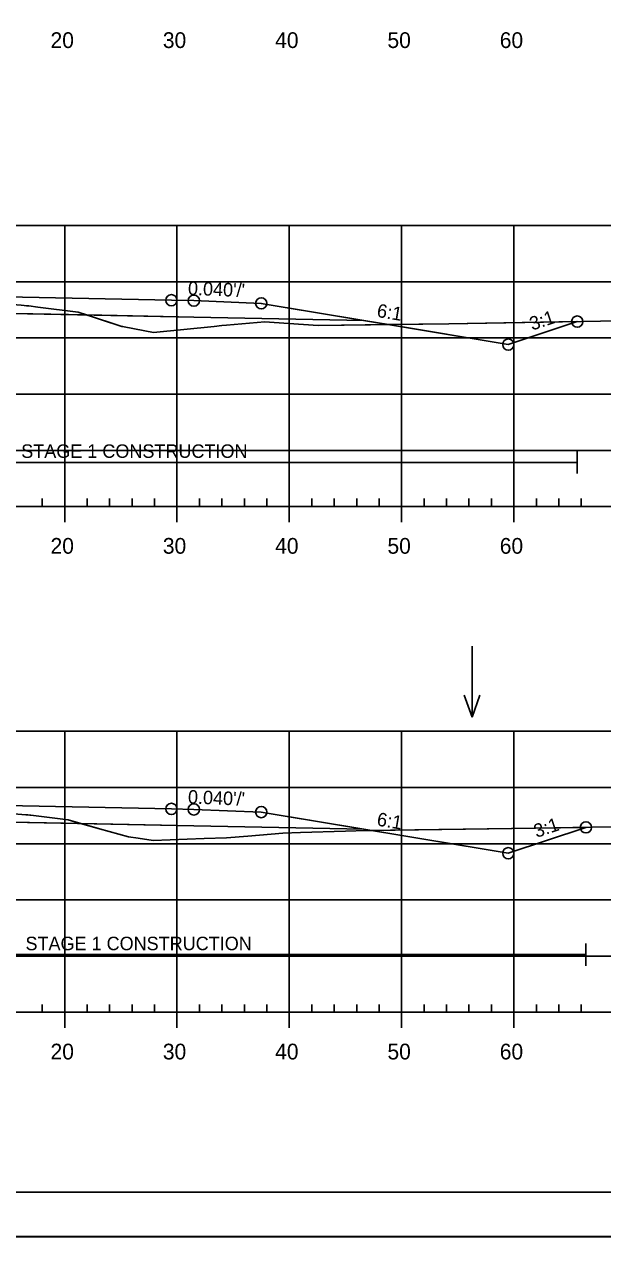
# Model space of a CAD drawing. Extents: x 1365647 to 1367999, y 387113 to 400173.
# Drawn here: x 1365910.5 to 1365962, y 393986.2 to 394094.1 of the extents above; entities that cross this region are included whole.
import ezdxf

# ---------------------------------------------------------------- set-up
doc = ezdxf.new("R2010")
doc.units = 0
for name, color, linetype in [('R_Alt Surface', 7, 'Continuous'), ('R_Axis', 7, 'Continuous'), ('R_Axis Annot', 7, 'Continuous'), ('R_Border', 7, 'Continuous'), ('R_Contours', 7, 'Continuous'), ('R_Exist Surface', 7, 'Continuous'), ('R_Fin Surface', 7, 'Continuous'), ('R_Fin Surface Annot', 7, 'Continuous'), ('R_Grid', 7, 'Continuous'), ('R_No Plot', 7, 'Continuous'), ('R_Proposed Const Limits', 7, 'Continuous'), ('R_Water', 7, 'Continuous'), ('R_Water Annot', 7, 'Continuous')]:
    doc.layers.add(name, color=color, linetype=linetype)

msp = doc.modelspace()

# ---------------------------------------------------------------- linework, layer by layer
at = {"layer": 'R_Alt Surface'}
for points in [[(1365847.47, 394067.75), (1365862.59, 394068.05), (1365881.2, 394068.42), (1365881.2, 394069.71), (1365894.09, 394069.97), (1365904.83, 394069.76), (1365904.83, 394068.47), (1365925.59, 394068.05), (1365940.72, 394067.75)], [(1365847.47, 394022.48), (1365862.59, 394022.79), (1365881.21, 394023.16), (1365881.21, 394024.45), (1365894.09, 394024.7), (1365904.84, 394024.49), (1365904.84, 394023.2), (1365925.59, 394022.79), (1365940.72, 394022.48)]]:
    msp.add_lwpolyline(points, dxfattribs=at)
at = {"layer": 'R_Axis'}
for p, q in [((1365912.09, 394051.19), (1365912.09, 394051.89)), ((1365916.09, 394051.19), (1365916.09, 394051.89)), ((1365918.09, 394051.19), (1365918.09, 394051.89)), ((1365920.09, 394051.19), (1365920.09, 394051.89)), ((1365922.09, 394051.19), (1365922.09, 394051.89)), ((1365926.09, 394051.19), (1365926.09, 394051.89)), ((1365928.09, 394051.19), (1365928.09, 394051.89)), ((1365930.09, 394051.19), (1365930.09, 394051.89)), ((1365932.09, 394051.19), (1365932.09, 394051.89)), ((1365936.09, 394051.19), (1365936.09, 394051.89)), ((1365938.09, 394051.19), (1365938.09, 394051.89)), ((1365940.09, 394051.19), (1365940.09, 394051.89)), ((1365942.09, 394051.19), (1365942.09, 394051.89)), ((1365946.09, 394051.19), (1365946.09, 394051.89)), ((1365948.09, 394051.19), (1365948.09, 394051.89)), ((1365950.09, 394051.19), (1365950.09, 394051.89)), ((1365952.09, 394051.19), (1365952.09, 394051.89)), ((1365956.09, 394051.19), (1365956.09, 394051.89)), ((1365958.09, 394051.19), (1365958.09, 394051.89)), ((1365960.09, 394051.19), (1365960.09, 394051.89)), ((1365749.09, 394051.19), (1366039.09, 394051.19)), ((1365914.09, 394049.79), (1365914.09, 394051.19)), ((1365924.09, 394049.79), (1365924.09, 394051.19)), ((1365934.09, 394049.79), (1365934.09, 394051.19)), ((1365944.09, 394049.79), (1365944.09, 394051.19)), ((1365954.09, 394049.79), (1365954.09, 394051.19)), ((1365749.09, 394006.19), (1366039.09, 394006.19)), ((1365912.09, 394006.19), (1365912.09, 394006.89)), ((1365914.09, 394004.79), (1365914.09, 394006.19)), ((1365916.09, 394006.19), (1365916.09, 394006.89)), ((1365918.09, 394006.19), (1365918.09, 394006.89)), ((1365920.09, 394006.19), (1365920.09, 394006.89)), ((1365922.09, 394006.19), (1365922.09, 394006.89)), ((1365924.09, 394004.79), (1365924.09, 394006.19)), ((1365926.09, 394006.19), (1365926.09, 394006.89)), ((1365928.09, 394006.19), (1365928.09, 394006.89)), ((1365930.09, 394006.19), (1365930.09, 394006.89)), ((1365932.09, 394006.19), (1365932.09, 394006.89)), ((1365934.09, 394004.79), (1365934.09, 394006.19)), ((1365936.09, 394006.19), (1365936.09, 394006.89)), ((1365938.09, 394006.19), (1365938.09, 394006.89)), ((1365940.09, 394006.19), (1365940.09, 394006.89)), ((1365942.09, 394006.19), (1365942.09, 394006.89)), ((1365944.09, 394004.79), (1365944.09, 394006.19)), ((1365946.09, 394006.19), (1365946.09, 394006.89)), ((1365948.09, 394006.19), (1365948.09, 394006.89)), ((1365950.09, 394006.19), (1365950.09, 394006.89)), ((1365952.09, 394006.19), (1365952.09, 394006.89)), ((1365954.09, 394004.79), (1365954.09, 394006.19)), ((1365956.09, 394006.19), (1365956.09, 394006.89)), ((1365958.09, 394006.19), (1365958.09, 394006.89)), ((1365960.09, 394006.19), (1365960.09, 394006.89))]:
    msp.add_line(p, q, dxfattribs=at)
at = {"layer": 'R_Border'}
msp.add_line((1366052.27, 393990.19), (1365736.09, 393990.19), dxfattribs=at)
at = {"layer": 'R_Contours'}
for points in [[(1365904.83, 394069.53), (1365910.23, 394069.1), (1365910.49, 394069.07), (1365910.69, 394069.06), (1365910.8, 394069.06), (1365910.89, 394069.04), (1365911.7, 394068.94), (1365915.28, 394068.49), (1365916.03, 394068.24), (1365904.83, 394068.47)], [(1365916.03, 394068.24), (1365919.18, 394067.22), (1365919.24, 394067.21), (1365919.27, 394067.2), (1365919.38, 394067.18), (1365922.01, 394066.68), (1365927.39, 394067.22), (1365928.08, 394067.29), (1365928.49, 394067.32), (1365931.91, 394067.62), (1365932.75, 394067.56), (1365936.67, 394067.31), (1365942.91, 394067.38), (1365940.72, 394067.75), (1365925.59, 394068.05)], [(1365942.91, 394067.38), (1365948.31, 394067.45), (1365959.73, 394067.65), (1365953.59, 394065.6)], [(1365904.84, 394024.24), (1365906.62, 394024.09), (1365910.64, 394023.77), (1365910.8, 394023.76), (1365910.98, 394023.74), (1365911.09, 394023.73), (1365911.56, 394023.66), (1365914.4, 394023.3), (1365915.49, 394022.99), (1365904.84, 394023.2)], [(1365915.49, 394022.99), (1365917.2, 394022.5), (1365919.77, 394021.8), (1365920.63, 394021.69), (1365921.97, 394021.48), (1365926.51, 394021.65), (1365928.5, 394021.71), (1365930.41, 394021.87), (1365933.52, 394022.13), (1365935.08, 394022.17), (1365939.09, 394022.31), (1365940.95, 394022.36), (1365941.44, 394022.36), (1365940.72, 394022.48), (1365925.59, 394022.79)], [(1365941.44, 394022.36), (1365956.01, 394022.56), (1365960.5, 394022.64), (1365953.59, 394020.34)]]:
    msp.add_lwpolyline(points, close=True, dxfattribs=at)
at = {"layer": 'R_Exist Surface'}
for points in [[(1365910.23, 394069.1), (1365910.49, 394069.07), (1365910.69, 394069.06), (1365910.8, 394069.06), (1365910.89, 394069.04), (1365911.7, 394068.94), (1365915.28, 394068.49), (1365919.18, 394067.22), (1365919.24, 394067.21), (1365919.27, 394067.2), (1365919.38, 394067.18), (1365922.01, 394066.68), (1365927.39, 394067.22), (1365928.08, 394067.29), (1365928.49, 394067.32), (1365931.91, 394067.62), (1365932.75, 394067.56), (1365936.67, 394067.31), (1365948.31, 394067.45), (1365965.18, 394067.75)], [(1365906.62, 394024.09), (1365910.64, 394023.77), (1365910.8, 394023.76), (1365910.98, 394023.74), (1365911.09, 394023.73), (1365911.56, 394023.66), (1365914.4, 394023.3), (1365917.2, 394022.5), (1365919.77, 394021.8), (1365920.63, 394021.69), (1365921.97, 394021.48), (1365926.51, 394021.65), (1365928.5, 394021.71), (1365930.41, 394021.87), (1365933.52, 394022.13), (1365935.08, 394022.17), (1365939.09, 394022.31), (1365940.95, 394022.36), (1365956.01, 394022.56), (1365961.01, 394022.65), (1365966.34, 394022.69)]]:
    msp.add_lwpolyline(points, dxfattribs=at)
at = {"layer": 'R_Fin Surface'}
for points in [[(1365832.69, 394066.24), (1365834.59, 394065.6), (1365852.3, 394068.55), (1365856.59, 394069.27), (1365862.59, 394069.51), (1365864.59, 394069.55), (1365894.09, 394070.14), (1365923.59, 394069.55), (1365925.59, 394069.51), (1365931.59, 394069.27), (1365935.89, 394068.55), (1365953.59, 394065.6), (1365959.73, 394067.65)], [(1365832.69, 394066.24), (1365834.59, 394065.6), (1365847.47, 394067.75), (1365856.59, 394069.27), (1365862.59, 394069.51), (1365864.59, 394069.55), (1365894.09, 394070.14), (1365923.59, 394069.55), (1365925.59, 394069.51), (1365931.59, 394069.27), (1365940.72, 394067.75), (1365953.59, 394065.6), (1365959.73, 394067.65)], [(1365856.59, 394069.27), (1365862.59, 394069.51), (1365864.59, 394069.55), (1365894.09, 394070.14), (1365923.59, 394069.55), (1365925.59, 394069.51), (1365931.59, 394069.27)], [(1365831.53, 394021.36), (1365834.59, 394020.34), (1365852.3, 394023.29), (1365856.59, 394024), (1365862.59, 394024.24), (1365864.59, 394024.28), (1365894.09, 394024.87), (1365923.59, 394024.28), (1365925.59, 394024.24), (1365931.59, 394024), (1365935.89, 394023.29), (1365953.59, 394020.34), (1365960.5, 394022.64)], [(1365831.53, 394021.36), (1365834.59, 394020.34), (1365847.47, 394022.48), (1365856.59, 394024), (1365862.59, 394024.24), (1365864.59, 394024.28), (1365894.09, 394024.87), (1365923.59, 394024.28), (1365925.59, 394024.24), (1365931.59, 394024), (1365940.72, 394022.48), (1365953.59, 394020.34), (1365960.5, 394022.64)], [(1365856.59, 394024), (1365862.59, 394024.24), (1365864.59, 394024.28), (1365894.09, 394024.87), (1365923.59, 394024.28), (1365925.59, 394024.24), (1365931.59, 394024)]]:
    msp.add_lwpolyline(points, dxfattribs=at)
at = {"layer": 'R_Grid'}
for p, q in [((1365749.09, 394076.19), (1366039.09, 394076.19)), ((1365914.09, 394051.19), (1365914.09, 394076.19)), ((1365924.09, 394051.19), (1365924.09, 394076.19)), ((1365934.09, 394051.19), (1365934.09, 394076.19)), ((1365944.09, 394051.19), (1365944.09, 394076.19)), ((1365954.09, 394051.19), (1365954.09, 394076.19)), ((1365749.09, 394071.19), (1366039.09, 394071.19)), ((1365749.09, 394066.19), (1366039.09, 394066.19)), ((1365749.09, 394061.19), (1366039.09, 394061.19)), ((1365749.09, 394056.19), (1366039.09, 394056.19)), ((1365749.09, 394051.19), (1366039.09, 394051.19)), ((1365749.09, 394031.19), (1366039.09, 394031.19)), ((1365914.09, 394006.19), (1365914.09, 394031.19)), ((1365924.09, 394006.19), (1365924.09, 394031.19)), ((1365934.09, 394006.19), (1365934.09, 394031.19)), ((1365944.09, 394006.19), (1365944.09, 394031.19)), ((1365954.09, 394006.19), (1365954.09, 394031.19)), ((1365749.09, 394026.19), (1366039.09, 394026.19)), ((1365749.09, 394021.19), (1366039.09, 394021.19)), ((1365749.09, 394016.19), (1366039.09, 394016.19)), ((1365749.09, 394011.19), (1366039.09, 394011.19)), ((1365749.09, 394006.19), (1366039.09, 394006.19))]:
    msp.add_line(p, q, dxfattribs=at)
at = {"layer": 'R_No Plot'}
msp.add_line((1365723.69, 393986.22), (1366057.03, 393986.22), dxfattribs=at)
msp.add_lwpolyline([(1365723.69, 394199.55), (1366057.03, 394199.55), (1366057.03, 393986.21), (1365723.69, 393986.21)], close=True, dxfattribs=at)
for centre in [(1365923.59, 394069.55), (1365923.59, 394069.55), (1365923.59, 394069.55), (1365923.59, 394069.55), (1365923.59, 394069.55), (1365925.59, 394069.51), (1365925.59, 394069.51), (1365925.59, 394069.51), (1365925.59, 394069.51), (1365925.59, 394069.51), (1365931.59, 394069.27), (1365931.59, 394069.27), (1365931.59, 394069.27), (1365931.59, 394069.27), (1365931.59, 394069.27), (1365959.73, 394067.65), (1365959.73, 394067.65), (1365953.59, 394065.6), (1365953.59, 394065.6), (1365953.59, 394065.6), (1365953.59, 394065.6), (1365953.59, 394065.6), (1365923.59, 394024.28), (1365923.59, 394024.28), (1365923.59, 394024.28), (1365923.59, 394024.28), (1365923.59, 394024.28), (1365925.59, 394024.24), (1365925.59, 394024.24), (1365925.59, 394024.24), (1365925.59, 394024.24), (1365925.59, 394024.24), (1365931.59, 394024), (1365931.59, 394024), (1365931.59, 394024), (1365931.59, 394024), (1365931.59, 394024), (1365960.5, 394022.64), (1365960.5, 394022.64), (1365953.59, 394020.34), (1365953.59, 394020.34), (1365953.59, 394020.34), (1365953.59, 394020.34), (1365953.59, 394020.34)]:
    msp.add_circle(centre, 0.5, dxfattribs=at)
at = {"layer": 'R_Proposed Const Limits'}
for points in [[(1365931.59, 394069.27), (1365953.59, 394065.6), (1365959.73, 394067.65)], [(1365931.59, 394024), (1365953.59, 394020.34), (1365960.5, 394022.64)]]:
    msp.add_lwpolyline(points, dxfattribs=at)
at = {"layer": 'R_Water'}
for p, q in [((1365959.73, 394054.12), (1365959.73, 394056.12)), ((1365881.2, 394055.12), (1365959.73, 394055.12)), ((1365960.5, 394010.32), (1365960.5, 394012.32)), ((1365881.21, 394011.32), (1365960.5, 394011.32))]:
    msp.add_line(p, q, dxfattribs=at)
at = {"layer": 'R_Water Annot'}
for p, q in [((1365950.36, 394038.75), (1365950.36, 394032.46)), ((1365950.36, 394032.46), (1365949.66, 394034.39)), ((1365950.36, 394032.46), (1365951.06, 394034.39))]:
    msp.add_line(p, q, dxfattribs=at)

# ---------------------------------------------------------------- texts
at = {"layer": 'R_Axis Annot'}
for s, p in [('20', (1365912.83, 394091.99)), ('30', (1365922.83, 394091.99)), ('40', (1365932.83, 394091.99)), ('50', (1365942.83, 394091.99)), ('60', (1365952.83, 394091.99)), ('20', (1365912.83, 394046.99)), ('30', (1365922.83, 394046.99)), ('40', (1365932.83, 394046.99)), ('50', (1365942.83, 394046.99)), ('60', (1365952.83, 394046.99)), ('20', (1365912.83, 394001.99)), ('30', (1365922.83, 394001.99)), ('40', (1365932.83, 394001.99)), ('50', (1365942.83, 394001.99)), ('60', (1365952.83, 394001.99))]:
    msp.add_text(s, height=1.4, dxfattribs=at).set_placement(p)
at = {"layer": 'R_Fin Surface Annot'}
for s, rotation, p in [("0.040'/'", 357.7094, (1365925.05, 394070.03)), ('6:1', 350.5377, (1365941.83, 394068.07)), ('3:1', 18.4349, (1365955.72, 394066.84)), ("0.040'/'", 357.7094, (1365925.05, 394024.77)), ('6:1', 350.5377, (1365941.83, 394022.81)), ('3:1', 18.4349, (1365956.1, 394021.7))]:
    msp.add_text(s, height=1.2, rotation=rotation, dxfattribs=at).set_placement(p)
at = {"layer": 'R_Water'}
for p in [(1365910.22, 394055.52), (1365910.6, 394011.71)]:
    msp.add_text('STAGE 1 CONSTRUCTION', height=1.2, dxfattribs=at).set_placement(p)

doc.saveas('drawing.dxf')
